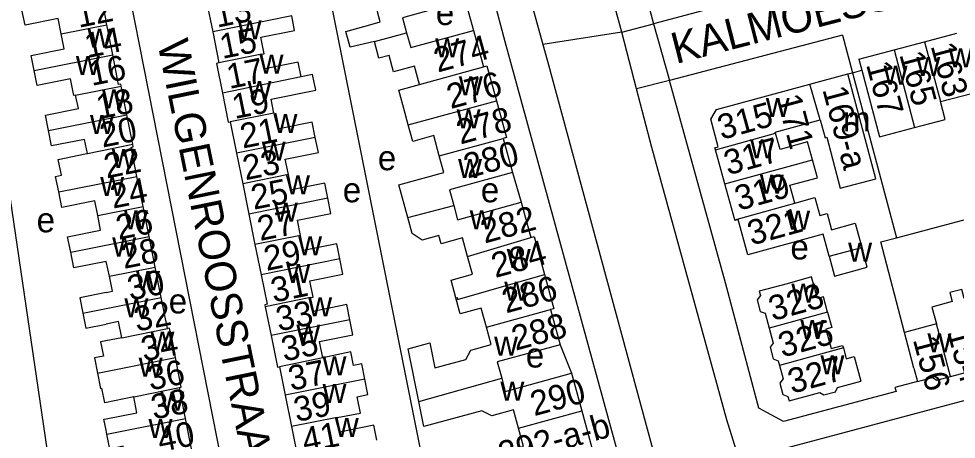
# Model space of a CAD drawing. Extents: x 161258 to 163262, y 380749 to 382054.
# Drawn here: x 162485.9 to 162637.4, y 381017.4 to 381085.3 of the extents above; entities that cross this region are included whole.
import ezdxf

# ---------------------------------------------------------------- set-up
doc = ezdxf.new("R2010")
doc.units = 0
for name, color, linetype in [('BLT_Basislijn', 7, 'Continuous'), ('BLT_Bebouwing', 7, 'Continuous'), ('BLT_Centroide', 7, 'Continuous'), ('BLT_Huisnummer', 7, 'Continuous'), ('BLT_Huisnummer_ tussenligend', 7, 'Continuous'), ('BLT_Huisnummer_reeks', 7, 'Continuous'), ('BLT_Onderverdeling_panden', 7, 'Continuous'), ('BLT_Straatnaam', 7, 'Continuous'), ('BLT_Vlakafsluiter', 7, 'Continuous')]:
    doc.layers.add(name, color=color, linetype=linetype)

msp = doc.modelspace()

# ---------------------------------------------------------------- linework, layer by layer
at = {"layer": 'BLT_Basislijn'}
for p, q in [((162553.65, 381141.92), (162570.6, 381081.13)), ((162548.79, 381140.57), (162564.46, 381081.62)), ((162533.06, 381104.23), (162551.71, 381011.13)), ((162586.18, 381093.35), (162588.5, 381084.5)), ((162627.77, 381049.89), (162784.1, 381091.68)), ((162558.02, 381088.24), (162559.37, 381083.42)), ((162588.5, 381084.5), (162589.77, 381079.92)), ((162619.06, 381082.63), (162620.67, 381076.58)), ((162564.46, 381081.62), (162588.62, 380993.57)), ((162570.6, 381081.13), (162571.35, 381078.44)), ((162571.35, 381078.44), (162593.97, 380994.98)), ((162585.73, 381073.96), (162584.55, 381078.55)), ((162619.89, 381076.37), (162620.67, 381076.58)), ((162620.67, 381076.58), (162622.17, 381076.99)), ((162620.67, 381076.58), (162627.77, 381049.89)), ((162600.15, 381042.63), (162591.05, 381075.34)), ((162565.69, 381060.45), (162567.08, 381055.64)), ((162605.53, 381022.37), (162600.15, 381042.63)), ((162573.4, 381032.63), (162575.23, 381028.01)), ((162631.15, 381026.7), (162627.52, 381025.72)), ((162627.7, 381025.06), (162609.5, 381020.22)), ((162627.52, 381025.72), (162627.7, 381025.06)), ((162609.5, 381020.22), (162605.53, 381022.37))]:
    msp.add_line(p, q, dxfattribs=at)
for points in [[(162583.37, 381083.14), (162577.61, 381104.26), (162574.28, 381116.4), (162569.76, 381132.95), (162565.54, 381148.32)], [(162523.96, 380987.03), (162523.89, 380987.41), (162498.77, 381114.82)], [(162476.76, 381110.89), (162482.46, 381069.73), (162494.65, 380986.82)], [(162650.43, 381100.95), (162588.5, 381084.5)], [(162619.06, 381082.63), (162591.05, 381075.34)], [(162588.23, 381064.47), (162585.73, 381073.96)], [(162606.78, 381015.11), (162799.33, 381066.42), (162798.13, 381070.7)], [(162602.39, 381013.94), (162600.32, 381020.49), (162588.23, 381064.47)], [(162629.04, 381034.62), (162625.23, 381049.23), (162627.77, 381049.89)]]:
    msp.add_lwpolyline(points, dxfattribs=at)
at = {"layer": 'BLT_Bebouwing'}
for p, q in [((162499.1, 381089.25), (162499.99, 381084.77)), ((162516.25, 381088.05), (162517.23, 381083.17)), ((162500.1, 381084.34), (162499.99, 381084.77)), ((162501.07, 381079.46), (162500.1, 381084.34)), ((162517.23, 381083.17), (162518.24, 381078.17)), ((162559.37, 381083.42), (162560.99, 381077.52)), ((162632.31, 381081.57), (162637.53, 381082.96)), ((162627.37, 381080.26), (162632.31, 381081.57)), ((162621.7, 381078.75), (162627.37, 381080.26)), ((162613.78, 381074.72), (162619.89, 381076.37)), ((162503.37, 381069.75), (162502.43, 381074.43)), ((162634.88, 381071.91), (162640.1, 381073.29)), ((162504.31, 381065.01), (162503.37, 381069.75)), ((162520.08, 381068.63), (162521.1, 381063.56)), ((162625.03, 381066.21), (162630.7, 381067.72)), ((162564.18, 381065.96), (162565.69, 381060.45)), ((162521.1, 381063.56), (162522.09, 381058.63)), ((162505.97, 381054.96), (162504.99, 381059.83)), ((162522.09, 381058.63), (162523.08, 381053.7)), ((162567.08, 381055.64), (162568.64, 381049.95)), ((162506.94, 381050.09), (162505.97, 381054.96)), ((162523.08, 381053.7), (162524.07, 381048.8)), ((162507.92, 381045.15), (162506.94, 381050.09)), ((162524.07, 381048.8), (162525.06, 381043.92)), ((162500.57, 381043.68), (162500, 381046.09)), ((162508.89, 381040.27), (162507.92, 381045.15)), ((162509.9, 381035.23), (162508.89, 381040.27)), ((162525.74, 381038.77), (162526.68, 381034.11)), ((162571.85, 381038.29), (162573.4, 381032.63)), ((162634.24, 381036), (162629.04, 381034.62)), ((162575.23, 381028.01), (162576.89, 381021.94)), ((162630.58, 381028.84), (162631.15, 381026.7)), ((162512.83, 381020.73), (162511.84, 381025.72)), ((162528.93, 381024.46), (162529.95, 381019.4)), ((162576.89, 381021.94), (162578.53, 381015.95)), ((162513.81, 381015.83), (162512.83, 381020.73)), ((162500.12, 381018.2), (162500, 381018.82)), ((162529.95, 381019.4), (162530.92, 381014.58))]:
    msp.add_line(p, q, dxfattribs=at)
for points in [[(162543.37, 381081.62), (162539.47, 381080.7), (162538.77, 381083.26), (162542.63, 381084.32), (162544.31, 381084.78), (162543.58, 381087.45), (162546.91, 381088.36), (162546.17, 381091.06)], [(162558.02, 381088.24), (162547.92, 381085.47), (162548.58, 381083.04)], [(162492.73, 381082.88), (162492.24, 381085.35), (162486.89, 381084.28), (162486.4, 381086.72)], [(162525.2, 381079.57), (162525.55, 381079.64), (162525.02, 381082.3), (162530.48, 381083.4), (162530.01, 381085.75)], [(162488.38, 381076.93), (162487.9, 381079.34), (162493.22, 381080.41), (162492.73, 381082.88)], [(162548.58, 381083.04), (162549.24, 381080.65), (162559.37, 381083.42)], [(162550.67, 381074.69), (162549.86, 381077.66), (162546.46, 381076.73), (162545.74, 381079.36), (162544.11, 381078.91), (162543.37, 381081.62)], [(162502.43, 381074.43), (162502.37, 381074.75), (162502.02, 381074.68), (162501.07, 381079.46)], [(162531.55, 381075.9), (162531.07, 381078.27), (162525.68, 381077.18), (162525.2, 381079.57)], [(162518.24, 381078.17), (162517.83, 381078.08), (162518.81, 381073.25)], [(162621.7, 381078.75), (162622.17, 381076.99)], [(162495.08, 381072.96), (162494.76, 381072.9), (162494.22, 381075.59), (162488.86, 381074.52), (162488.38, 381076.93)], [(162560.99, 381077.52), (162561.57, 381077.68), (162563.11, 381072.05)], [(162615.45, 381068.98), (162616.22, 381066.06), (162616.5, 381066.14), (162618.68, 381057.92), (162624.43, 381059.45), (162619.89, 381076.37)], [(162622.17, 381076.99), (162625.03, 381066.21)], [(162527.14, 381070.05), (162526.68, 381072.3), (162533.89, 381073.75), (162533.38, 381076.27), (162531.55, 381075.9)], [(162548.85, 381068.15), (162548.12, 381070.81), (162547.32, 381073.76), (162550.67, 381074.69)], [(162598.65, 381070.63), (162613.78, 381074.72)], [(162490.69, 381067.23), (162490.2, 381069.71), (162495.52, 381070.77), (162495.08, 381072.96)], [(162518.81, 381073.25), (162519.75, 381068.57), (162520.08, 381068.63)], [(162563.11, 381072.05), (162564.74, 381066.11), (162564.18, 381065.96)], [(162630.7, 381067.72), (162635.64, 381069.03), (162634.88, 381071.91)], [(162598.52, 381064.14), (162598.43, 381064.45), (162598.96, 381064.59), (162597.75, 381069.05), (162598.65, 381070.63)], [(162533.82, 381066.13), (162533.33, 381068.58), (162527.96, 381067.5), (162527.47, 381069.94), (162527.14, 381070.05)], [(162608.21, 381066.81), (162608.17, 381066.98), (162615.45, 381068.98)], [(162553.86, 381063.14), (162552.97, 381066.41), (162549.58, 381065.48), (162548.85, 381068.15)], [(162496.98, 381063.55), (162496.53, 381065.81), (162491.19, 381064.75), (162490.69, 381067.23)], [(162529.46, 381060.12), (162528.96, 381062.6), (162534.32, 381063.68), (162533.82, 381066.13)], [(162614.2, 381062.51), (162613.41, 381065.39), (162608.95, 381064.16), (162608.21, 381066.81)], [(162504.99, 381059.83), (162504.06, 381064.51), (162504.4, 381064.58), (162504.31, 381065.01)], [(162492.34, 381057.31), (162491.84, 381059.83), (162492.78, 381060.01), (162492.27, 381062.58), (162496.64, 381063.48), (162496.98, 381063.55)], [(162548.77, 381053.16), (162547.32, 381058.46), (162554.6, 381060.45), (162553.86, 381063.14)], [(162600.03, 381058.6), (162598.52, 381064.14)], [(162611.34, 381055.48), (162610.54, 381058.38), (162615, 381059.61), (162614.2, 381062.51)], [(162535.85, 381056.28), (162535.35, 381058.73), (162529.96, 381057.64), (162529.46, 381060.12)], [(162565.69, 381060.45), (162555.49, 381057.65), (162556.19, 381055.1)], [(162601.62, 381052.78), (162600.03, 381058.6)], [(162498.64, 381053.49), (162498.17, 381055.85), (162492.84, 381054.79), (162492.34, 381057.31)], [(162531.42, 381050.28), (162530.93, 381052.73), (162536.34, 381053.82), (162535.85, 381056.28)], [(162556.19, 381055.1), (162556.82, 381052.82), (162567.08, 381055.64)], [(162611.34, 381055.48), (162614.57, 381056.41), (162615.37, 381053.53), (162616.55, 381053.85), (162617.28, 381051.2), (162621.09, 381052.24), (162622.15, 381048.36)], [(162494.28, 381047.56), (162493.78, 381050.07), (162499.12, 381051.14), (162498.64, 381053.49)], [(162558.42, 381046.9), (162557.61, 381049.87), (162554.17, 381048.92), (162553.8, 381050.25), (162551.07, 381049.5), (162549.47, 381050.6), (162548.77, 381053.16)], [(162603.72, 381047.14), (162602.17, 381052.84), (162601.64, 381052.7), (162601.62, 381052.78)], [(162537.8, 381046.49), (162537.31, 381048.92), (162531.92, 381047.83), (162531.42, 381050.28)], [(162568.64, 381049.95), (162569.2, 381050.11), (162570.88, 381043.97)], [(162616.89, 381046.96), (162615.93, 381050.47), (162603.72, 381047.14)], [(162500, 381046.09), (162494.78, 381045.06), (162494.28, 381047.56)], [(162616.89, 381046.96), (162617.77, 381043.72), (162623.02, 381045.15), (162622.15, 381048.36)], [(162533.05, 381040.24), (162533.45, 381040.32), (162532.91, 381042.97), (162538.29, 381044.05), (162537.8, 381046.49)], [(162556.56, 381040.18), (162555.77, 381043.06), (162559.22, 381044.01), (162558.42, 381046.9)], [(162500, 381041.05), (162501.06, 381041.26), (162500.57, 381043.68)], [(162525.06, 381043.92), (162526.02, 381039.16), (162525.68, 381039.09), (162525.74, 381038.77)], [(162570.88, 381043.97), (162572.39, 381038.44), (162571.85, 381038.29)], [(162616.63, 381037.89), (162615.95, 381040.37), (162614.99, 381040.1), (162614.04, 381043.58), (162610.08, 381042.48), (162605.58, 381041.26)], [(162638.72, 381040.11), (162638.33, 381041.57), (162636.38, 381041.05), (162636.77, 381039.59), (162633.51, 381038.72), (162634.24, 381036)], [(162500, 381041.05), (162495.74, 381040.2), (162496.22, 381037.75)], [(162539.38, 381036.67), (162538.89, 381039.1), (162533.5, 381038.02), (162533.05, 381040.24)], [(162561.5, 381035.46), (162560.65, 381038.55), (162557.26, 381037.63), (162556.56, 381040.18)], [(162605.58, 381041.26), (162605.77, 381040.58), (162605.23, 381039.89), (162605.74, 381038.02), (162606.55, 381037.71), (162607.2, 381035.32)], [(162496.22, 381037.75), (162496.71, 381035.3), (162500, 381035.96)], [(162616.63, 381037.89), (162617.31, 381035.42), (162616.34, 381035.16), (162617.2, 381032.01), (162619.07, 381032.52), (162619.18, 381032.11)], [(162502.54, 381033.76), (162502.02, 381036.36), (162500, 381035.96)], [(162535.04, 381030.5), (162534.5, 381033.16), (162539.87, 381034.24), (162539.38, 381036.67)], [(162550.53, 381023.43), (162548.82, 381031.96), (162552.34, 381032.91), (162553.15, 381028.88), (162558.17, 381030.25), (162558.94, 381031.76), (162562.26, 381032.67), (162561.5, 381035.46)], [(162511.2, 381030.54), (162510.25, 381035.3), (162509.9, 381035.23)], [(162526.68, 381034.11), (162527.71, 381028.98), (162528.01, 381029.04)], [(162607.2, 381035.32), (162607.86, 381032.9), (162607.33, 381032.22), (162607.84, 381030.35), (162608.65, 381030.03), (162608.86, 381029.26)], [(162630.58, 381028.84), (162629.87, 381031.53), (162629.04, 381034.62)], [(162502.54, 381033.76), (162499.11, 381033.08), (162499.58, 381030.78)], [(162573.4, 381032.63), (162563.23, 381029.84), (162563.95, 381027.22)], [(162541.82, 381027.05), (162541.32, 381029.55), (162540.02, 381029.29), (162539.57, 381031.48), (162535.04, 381030.5)], [(162619.18, 381032.11), (162619.66, 381030.37), (162620.92, 381030.72), (162622.01, 381026.74)], [(162499.58, 381030.78), (162498.12, 381030.49), (162498.61, 381028.03)], [(162511.84, 381025.72), (162512.13, 381025.77), (162511.2, 381030.54)], [(162636.51, 381027.5), (162639.12, 381028.2), (162639.54, 381028.92), (162641.56, 381029.46)], [(162498.61, 381028.03), (162499.1, 381025.57), (162499.31, 381025.61)], [(162528.01, 381029.04), (162528.93, 381024.46)], [(162563.95, 381027.22), (162564.53, 381025.08), (162575.23, 381028.01)], [(162608.86, 381029.26), (162609.45, 381027.11), (162608.91, 381026.43), (162609.42, 381024.56), (162610.23, 381024.24), (162610.41, 381023.57), (162615.36, 381024.92), (162616.02, 381024.51), (162617.89, 381025.02), (162618.24, 381025.71), (162622.01, 381026.74)], [(162537.35, 381020.84), (162541.13, 381021.57), (162540.6, 381024.21), (162542.33, 381024.56), (162541.82, 381027.05)], [(162631.15, 381026.7), (162633.57, 381027.34), (162634.3, 381026.92), (162636.51, 381027.5)], [(162504.48, 381024.19), (162499.78, 381023.26), (162499.31, 381025.61)], [(162500, 381020.64), (162504.99, 381021.63), (162504.48, 381024.19)], [(162566.66, 381019.15), (162565.85, 381022.11), (162562.34, 381021.15), (162560.73, 381021.97), (162551.34, 381019.4), (162550.53, 381023.43)], [(162500, 381018.82), (162499.65, 381020.57), (162500, 381020.64)], [(162543.78, 381017.18), (162543.29, 381019.62), (162537.81, 381018.52), (162537.35, 381020.84)], [(162557.51, 381007.37), (162556.43, 381011.91), (162564.32, 381014.07), (162564, 381015.23), (162567.47, 381016.18), (162566.66, 381019.15)], [(162503.26, 381013.81), (162502.78, 381016.21), (162500.61, 381015.77), (162500.12, 381018.2)]]:
    msp.add_lwpolyline(points, dxfattribs=at)
at = {"layer": 'BLT_Onderverdeling_panden'}
for p, q in [((162530.01, 381085.75), (162517.23, 381083.17)), ((162492.73, 381082.88), (162500.1, 381084.34)), ((162543.37, 381081.62), (162548.58, 381083.04)), ((162632.31, 381081.57), (162634.88, 381071.91)), ((162488.38, 381076.93), (162501.07, 381079.46)), ((162525.2, 381079.57), (162518.24, 381078.17)), ((162627.37, 381080.26), (162630.7, 381067.72)), ((162550.67, 381074.69), (162560.99, 381077.52)), ((162531.55, 381075.9), (162518.81, 381073.25)), ((162495.08, 381072.96), (162502.43, 381074.43)), ((162615.45, 381068.98), (162613.78, 381074.72)), ((162548.85, 381068.15), (162563.11, 381072.05)), ((162490.69, 381067.23), (162503.37, 381069.75)), ((162527.14, 381070.05), (162520.08, 381068.63)), ((162533.82, 381066.13), (162521.1, 381063.56)), ((162553.86, 381063.14), (162564.18, 381065.96)), ((162598.52, 381064.14), (162608.21, 381066.81)), ((162496.98, 381063.55), (162504.31, 381065.01)), ((162600.03, 381058.6), (162614.2, 381062.51)), ((162492.34, 381057.31), (162504.99, 381059.83)), ((162529.46, 381060.12), (162522.09, 381058.63)), ((162535.85, 381056.28), (162523.08, 381053.7)), ((162601.62, 381052.78), (162611.34, 381055.48)), ((162498.64, 381053.49), (162505.97, 381054.96)), ((162548.77, 381053.16), (162556.19, 381055.1)), ((162494.28, 381047.56), (162506.94, 381050.09)), ((162531.42, 381050.28), (162524.07, 381048.8)), ((162558.42, 381046.9), (162568.64, 381049.95)), ((162616.89, 381046.96), (162622.15, 381048.36)), ((162537.8, 381046.49), (162525.06, 381043.92)), ((162500.57, 381043.68), (162507.92, 381045.15)), ((162496.22, 381037.75), (162508.89, 381040.27)), ((162533.05, 381040.24), (162525.74, 381038.77)), ((162561.5, 381035.46), (162571.85, 381038.29)), ((162616.63, 381037.89), (162607.2, 381035.32)), ((162539.38, 381036.67), (162526.68, 381034.11)), ((162636.51, 381027.5), (162634.24, 381036)), ((162502.54, 381033.76), (162509.9, 381035.23)), ((162619.18, 381032.11), (162608.86, 381029.26)), ((162498.61, 381028.03), (162511.2, 381030.54)), ((162535.04, 381030.5), (162528.01, 381029.04)), ((162541.82, 381027.05), (162528.93, 381024.46)), ((162550.53, 381023.43), (162563.95, 381027.22)), ((162504.48, 381024.19), (162511.84, 381025.72)), ((162566.66, 381019.15), (162576.89, 381021.94)), ((162500.12, 381018.2), (162512.83, 381020.73)), ((162537.35, 381020.84), (162529.95, 381019.4))]:
    msp.add_line(p, q, dxfattribs=at)
msp.add_lwpolyline([(162556.56, 381040.18), (162556.74, 381040.23), (162556.83, 381039.92), (162570.88, 381043.97)], dxfattribs=at)
at = {"layer": 'BLT_Vlakafsluiter'}
for p, q in [((162583.37, 381083.14), (162588.5, 381084.5)), ((162583.37, 381083.14), (162570.6, 381081.13)), ((162584.55, 381078.55), (162583.37, 381083.14)), ((162589.77, 381079.92), (162591.05, 381075.34)), ((162591.05, 381075.34), (162585.73, 381073.96))]:
    msp.add_line(p, q, dxfattribs=at)

# ---------------------------------------------------------------- texts
at = {"layer": 'BLT_Centroide'}
for s, p in [('e', (162553.3, 381084.28)), ('w', (162521.28, 381081.97)), ('w', (162497, 381080.62)), ('w', (162553.2, 381079.06)), ('w', (162524.81, 381076.41)), ('w', (162636.2, 381077.42)), ('w', (162495.12, 381076.19)), ('w', (162630.98, 381076.05)), ('w', (162625.69, 381074.64)), ('w', (162522.86, 381072.19)), ('w', (162557.02, 381072.91)), ('w', (162499.34, 381070.81)), ('w', (162606.64, 381069.44)), ('w', (162556.66, 381067.59)), ('w', (162497.4, 381066.66)), ('w', (162527.06, 381066.81)), ('m', (162619.11, 381067.09)), ('w', (162604.12, 381062.72)), ('w', (162500.92, 381061.16)), ('w', (162525.16, 381062.38)), ('e', (162543.93, 381060.82)), ('w', (162556.9, 381059.56)), ('w', (162499.05, 381056.66)), ('w', (162529.08, 381056.91)), ('w', (162605.69, 381057.03)), ('e', (162538.26, 381055.64)), ('e', (162560.58, 381055.64)), ('w', (162527.14, 381052.53)), ('e', (162488.77, 381050.79)), ('w', (162502.9, 381051.25)), ('w', (162558.78, 381051.28)), ('w', (162609.94, 381051.22)), ('w', (162500.99, 381046.88)), ('w', (162531.05, 381047.09)), ('e', (162610.62, 381046.4)), ('w', (162619.96, 381046.03)), ('w', (162564.77, 381045)), ('w', (162529.15, 381042.62)), ('w', (162504.84, 381041.44)), ('w', (162564.37, 381039.72)), ('w', (162610.77, 381039.44)), ('w', (162502.96, 381037.03)), ('e', (162510.12, 381037.68)), ('w', (162532.67, 381037.19)), ('w', (162530.75, 381032.81)), ('w', (162612.23, 381033.56)), ('w', (162507.17, 381031.66)), ('w', (162562.72, 381030.88)), ('w', (162632.78, 381031.38)), ('e', (162567.85, 381028.94)), ('w', (162615.48, 381027.84)), ('w', (162505.27, 381027.44)), ('w', (162534.99, 381027.66)), ('w', (162563.74, 381023.56)), ('w', (162508.76, 381021.97)), ('w', (162534.99, 381023.22)), ('w', (162506.86, 381017.53)), ('w', (162536.98, 381017.72))]:
    msp.add_text(s, height=4, dxfattribs=at).set_placement(p)
at = {"layer": 'BLT_Huisnummer'}
for s, rotation, p in [('13', 11.3954, (162517.93, 381083.84)), ('14', 11.277, (162496.95, 381078.94)), ('274', 15.2936, (162553.61, 381076.59)), ('163', 284.8886, (162633.27, 381080.93)), ('17', 11.4, (162519.92, 381073.94)), ('167', 284.8886, (162622.84, 381077.9)), ('18', 11.2859, (162498.84, 381069.04)), ('21', 11.3988, (162522.1, 381064.31)), ('22', 11.2859, (162500.08, 381059.47)), ('280', 15.295, (162558.43, 381059.46)), ('25', 11.3909, (162523.86, 381054.42)), ('26', 11.2843, (162502.02, 381049.56)), ('282', 15.317, (162561.19, 381048.96)), ('321', 15.4229, (162604.33, 381048.64)), ('29', 11.3909, (162525.93, 381044.54)), ('30', 11.2604, (162503.88, 381039.76)), ('323', 15.4297, (162607.75, 381036.43)), ('33', 11.3984, (162527.89, 381034.77)), ('288', 15.2951, (162566.19, 381031.64)), ('34', 11.264, (162506.09, 381029.91)), ('156', 284.9407, (162630.4, 381033.46)), ('37', 11.3903, (162529.89, 381025.17)), ('327', 15.4192, (162610.86, 381024.68)), ('290', 15.3128, (162569.21, 381021.06)), ('38', 11.2673, (162507.7, 381020.53)), ('41', 11.4062, (162532.12, 381015.15))]:
    msp.add_text(s, height=4, rotation=rotation, dxfattribs=at).set_placement(p)
at = {"layer": 'BLT_Huisnummer_ tussenligend'}
for s, rotation, p in [('12', 11.2725, (162495.57, 381083.82)), ('15', 11.3954, (162518.8, 381078.8)), ('16', 11.277, (162497.65, 381074.43)), ('165', 284.8886, (162628.21, 381079.53)), ('276', 15.2936, (162555.7, 381070.69)), ('19', 11.4, (162520.8, 381069.08)), ('278', 15.2936, (162557.27, 381064.96)), ('20', 11.2859, (162499.42, 381064.47)), ('317', 15.4179, (162600.52, 381059.98)), ('23', 11.3988, (162522.52, 381059.18)), ('319', 15.4179, (162602.26, 381054.25)), ('24', 11.2859, (162501.11, 381054.6)), ('27', 11.3909, (162524.89, 381049.38)), ('28', 11.2843, (162502.89, 381044.87)), ('284', 15.317, (162562.91, 381043.4)), ('31', 11.3909, (162527.07, 381039.42)), ('286', 15.317, (162564.65, 381037.67)), ('32', 11.2604, (162504.94, 381034.73)), ('325', 15.4297, (162609.31, 381030.53)), ('35', 11.3984, (162528.75, 381029.91)), ('154', 284.9272, (162635.95, 381034.74)), ('36', 11.264, (162507.14, 381025.22)), ('39', 11.3903, (162530.77, 381020.13)), ('40', 11.2673, (162508.74, 381015.27))]:
    msp.add_text(s, height=4, rotation=rotation, dxfattribs=at).set_placement(p)
at = {"layer": 'BLT_Huisnummer_reeks'}
for s, rotation, p in [('169-a', 284.9054, (162615.77, 381073.87)), ('315', 15.4179, (162599.49, 381065.71)), ('171', 284.9054, (162608.34, 381072.57)), ('292-a-b', 15.4186, (162564.03, 381012.93))]:
    msp.add_text(s, height=4, rotation=rotation, dxfattribs=at).set_placement(p)
at = {"layer": 'BLT_Straatnaam'}
for s, rotation, p in [('KALMOESSTRAAT', 14.4075, (162592.11, 381077.98)), ('WILGENROOSSTRAAT', 281.5341, (162508.28, 381081.38))]:
    msp.add_text(s, height=5, rotation=rotation, dxfattribs=at).set_placement(p)

doc.saveas('drawing.dxf')
